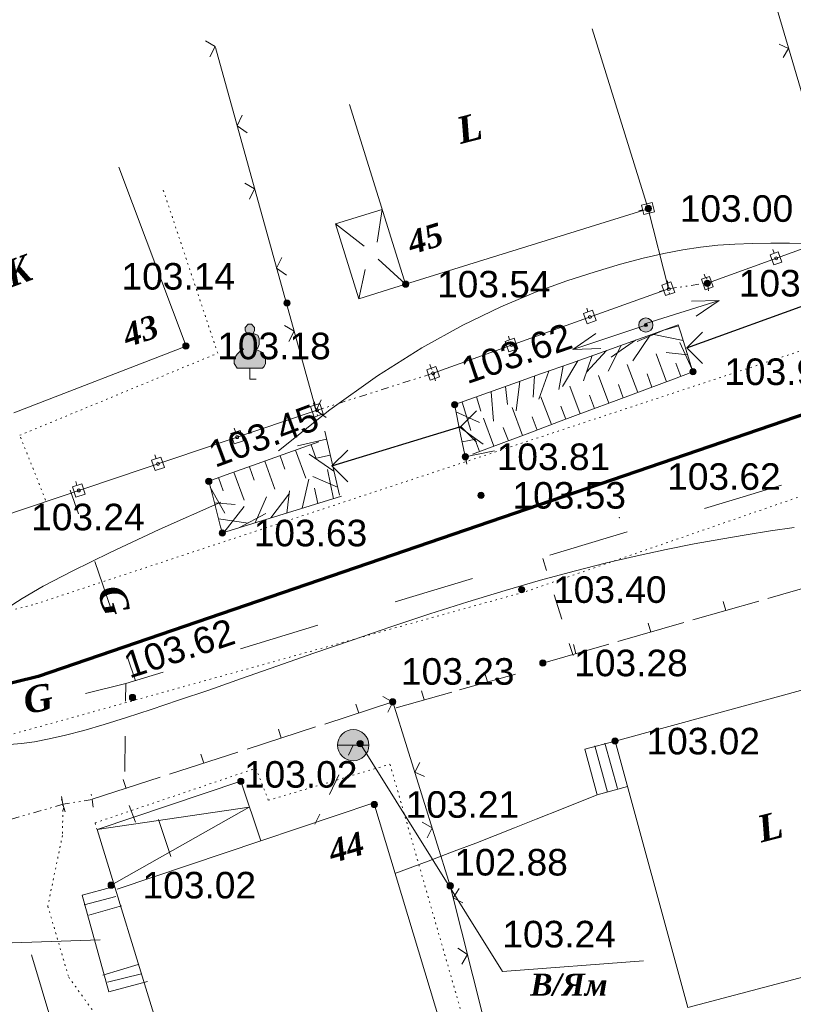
# Model space of a CAD drawing. Header units: millimetres. Extents: x 9396 to 25236, y 15106 to 31102.
# Tile 287 of 296: x 12119 to 12169, y 16886 to 16949. Entities that reach past the tile are written whole.
import ezdxf
from ezdxf.enums import TextEntityAlignment as Align

# ---------------------------------------------------------------- set-up
doc = ezdxf.new("R2010")
doc.units = ezdxf.units.MM
for name, pattern in [('DIVIDE', [1.25, 0.5, -0.25, 0, -0.25, 0, -0.25]), ('DOT', [0.25, 0, -0.25]), ('HIDDEN', [0.375, 0.25, -0.125])]:
    doc.linetypes.add(name, pattern=pattern)
for name, color, linetype, lineweight, true_color in [('1001010', 7, 'Continuous', 9, 0x000000), ('10010110', 7, 'Continuous', 20, 0xa25100), ('10010212', 7, 'Continuous', 9, 0x000000), ('1070000', 7, 'DOT', 9, 0x000000), ('2030012', 7, 'Continuous', 9, 0x000000), ('21100200', 7, 'HIDDEN', 0, 0x800080), ('3000105', 7, 'DIVIDE', 9, 0x000000), ('3000130', 7, 'Continuous', 9, 0x000000), ('3000220', 7, 'Continuous', 9, 0x000000), ('3000260', 7, 'Continuous', 9, 0x000000), ('4000210', 7, 'Continuous', 9, 0x000000), ('5010210', 7, 'Continuous', 20, 0x008000), ('5010220', 7, 'Continuous', 30, 0x000000), ('5010420', 7, 'Continuous', 9, 0x000000), ('6011210', 1, 'Continuous', 9, 0xff0000), ('8010120', 7, 'Continuous', 20, 0x0080ff)]:
    doc.layers.add(name, color=color, linetype=linetype, lineweight=lineweight, true_color=true_color)
doc.layers.add('Канализация', color=1, linetype='Continuous', lineweight=70)
doc.styles.add('1', font='timesbi.ttf', dxfattribs={"height": 0.0012697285})
doc.styles.add('10', font='timesbi.ttf', dxfattribs={"height": 0.001481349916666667})
doc.styles.add('2', font='timesbi.ttf', dxfattribs={"height": 0.001692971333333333})
doc.styles.add('3', font='timesbi.ttf', dxfattribs={"height": 0.001692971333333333})
doc.styles.add('9', font='timesbi.ttf', dxfattribs={"height": 0.001692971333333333})
doc.styles.add('F2', font='arial.ttf', dxfattribs={"height": 0.001692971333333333})

# ---------------------------------------------------------------- blocks, each defined once
blk = doc.blocks.new('SYMBOL21100200')
at = {"true_color": 0x800080}
h = blk.add_hatch(color=216, dxfattribs=at)
edge = h.paths.add_edge_path()
edge.add_arc((0, 0), 0.1, 0, 360)
at = {"color": 216, "linetype": 'Continuous', "lineweight": 0, "true_color": 0x800080}
blk.add_circle((0, 0), 0.1, dxfattribs=at)
blk = doc.blocks.new('SYMBOL4000210')
at = {"true_color": 0xffffff}
blk.add_hatch(color=7, dxfattribs=at).paths.add_polyline_path([(0.05, 1.75), (-0.05, 1.75), (-0.15, 1.65), (-0.15, 1.55), (-0.1, 1.45), (-0.15, 1.45), (-0.25, 1.35), (-0.3, 1.25), (-0.3, 1.1), (-0.25, 1), (-0.2, 0.95), (-0.3, 0.9), (-0.35, 0.85), (-0.4, 0.8), (-0.5, 0.65), (-0.5, 0.5), (-0.4, 0.35), (-0.3, 0.35), (-0.1, 0.35), (0, 0.35), (0.15, 0.35), (0.4, 0.35), (0.45, 0.4), (0.5, 0.5), (0.5, 0.7), (0.4, 0.85), (0.2, 0.95), (0.25, 1), (0.3, 1.1), (0.3, 1.3), (0.25, 1.4), (0.1, 1.45), (0.15, 1.55), (0.15, 1.65)])
at = {"color": 18, "linetype": 'Continuous', "lineweight": 0, "true_color": 0x000000, "flags": 128}
blk.add_lwpolyline([(0.05, 1.75), (-0.05, 1.75), (-0.15, 1.65), (-0.15, 1.55), (-0.1, 1.45), (-0.15, 1.45), (-0.25, 1.35), (-0.3, 1.25), (-0.3, 1.1), (-0.25, 1), (-0.2, 0.95), (-0.3, 0.9), (-0.35, 0.85), (-0.4, 0.8), (-0.5, 0.65), (-0.5, 0.5), (-0.4, 0.35), (-0.3, 0.35), (-0.1, 0.35), (0, 0.35), (0.15, 0.35), (0.4, 0.35), (0.45, 0.4), (0.5, 0.5), (0.5, 0.7), (0.4, 0.85), (0.2, 0.95), (0.25, 1), (0.3, 1.1), (0.3, 1.3), (0.25, 1.4), (0.1, 1.45), (0.15, 1.55), (0.15, 1.65), (0.05, 1.75)], close=True, dxfattribs=at)
blk.add_lwpolyline([(0, 0.35), (0, 0), (0.2, 0)], dxfattribs=at)
blk = doc.blocks.new('SYMBOL5010420')
at = {"true_color": 0xffffff}
h = blk.add_hatch(color=7, dxfattribs=at)
edge = h.paths.add_edge_path()
edge.add_arc((0, 0), 0.5, 0, 360)
at = {"color": 18, "linetype": 'Continuous', "lineweight": 9, "true_color": 0x000000, "flags": 128}
blk.add_lwpolyline([(-0.5, 0), (0.5, 0)], dxfattribs=at)
at = {"color": 18, "linetype": 'Continuous', "lineweight": 9, "true_color": 0x000000}
blk.add_circle((0, 0), 0.5, dxfattribs=at)
blk = doc.blocks.new('SYMBOL2030012')
at = {"true_color": 0xffffff}
h = blk.add_hatch(color=7, dxfattribs=at)
edge = h.paths.add_edge_path()
edge.add_arc((0, 0), 0.225, 0, 360)
at = {"true_color": 0x000000}
h = blk.add_hatch(color=18, dxfattribs=at)
edge = h.paths.add_edge_path()
edge.add_arc((0, 0), 0.05, 0, 360)
at = {"color": 18, "linetype": 'Continuous', "lineweight": 0, "true_color": 0x000000}
for radius in [0.225, 0.05]:
    blk.add_circle((0, 0), radius, dxfattribs=at)
blk = doc.blocks.new('SYMBOL5010220')
at = {"color": 18, "linetype": 'Continuous', "lineweight": 9, "true_color": 0x000000, "flags": 128}
blk.add_lwpolyline([(0.5, 0.5), (0, 0), (0.5, -0.5)], dxfattribs=at)

msp = doc.modelspace()

# ---------------------------------------------------------------- linework, layer by layer
at = {"layer": '1001010', "color": 253}
for p, q in [((12129.94655298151, 16927.81065991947), (12125.66183698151, 16939.20685991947)), ((12142.44472898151, 16936.52225991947), (12142.11743898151, 16934.42877991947)), ((12139.46632098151, 16935.59345991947), (12141.28575898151, 16934.17289991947)), ((12143.93278298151, 16931.74905991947), (12142.18137898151, 16933.34121991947)), ((12140.95451298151, 16930.82025991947), (12141.34974498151, 16932.70149991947)), ((12118.96998698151, 16923.56745991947), (12129.94639098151, 16927.81065991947)), ((12172.80638498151, 16906.87065991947), (12157.27558898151, 16902.64225991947)), ((12156.80137498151, 16899.39191991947), (12155.98275898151, 16902.33871991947)), ((12157.43484098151, 16899.62629991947), (12156.62560898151, 16902.51323991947)), ((12124.28119298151, 16897.00185991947), (12133.43038498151, 16900.07465991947)), ((12128.19363098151, 16897.63605991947), (12128.98096698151, 16895.27401991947)), ((12124.28116898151, 16897.00185991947), (12132.93878298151, 16868.76465991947)), ((12125.55470298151, 16893.20985991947), (12134.70382698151, 16896.28265991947)), ((12123.34037698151, 16892.82345991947), (12125.22278898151, 16893.32625991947)), ((12123.45339898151, 16892.20955991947), (12125.46955698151, 16892.73227991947)), ((12123.75207698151, 16891.53751991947), (12125.84291498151, 16892.13489991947)), ((12124.64815698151, 16887.72921991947), (12126.88833498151, 16888.40127991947)), ((12124.94683498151, 16887.28117991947), (12127.11233098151, 16887.80389991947))]:
    msp.add_line(p, q, dxfattribs=at)
for points in [[(12155.81686098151, 16948.02385991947, 0), (12159.38878298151, 16936.56785991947, 0), (12143.93294498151, 16931.74905991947, 0), (12140.36115898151, 16943.20505991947, 0)], [(12143.93278298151, 16931.74905991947, 0), (12140.95451298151, 16930.82025991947, 0), (12139.46632098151, 16935.59345991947, 0), (12142.44472898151, 16936.52225991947, 0)], [(12158.06363898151, 16899.74745991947, 0), (12156.13403098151, 16899.22225991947, 0), (12155.34611898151, 16902.11705991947, 0), (12157.27572698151, 16902.64225991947, 0)], [(12157.27572698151, 16902.64225991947, 0), (12161.90716898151, 16885.65705991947, 0), (12174.21640098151, 16888.90767991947, 0)], [(12141.04278698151, 16902.47865991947, 0), (12150.09979963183, 16887.95874759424, 0), (12159.09035333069, 16888.63727994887, 0)], [(12132.93878298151, 16868.76465991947, 0), (12142.17700898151, 16871.56825991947, 0), (12140.75284898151, 16876.29799991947, 0), (12148.00599098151, 16878.50585991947, 0), (12141.90846098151, 16898.70225991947, 0), (12134.70382698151, 16896.28265991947, 0), (12133.43038498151, 16900.07465991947, 0)], [(12124.28119298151, 16897.00185991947, 0), (12133.96750498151, 16898.42341991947, 0), (12125.16837098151, 16893.46225991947, 0)], [(12123.34037698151, 16892.82345991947, 0), (12125.02397698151, 16886.65665991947, 0), (12127.49378698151, 16887.31305991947, 0)]]:
    msp.add_polyline3d(points, dxfattribs=at)
at = {"layer": '1001010'}
msp.add_point((12157.54765698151, 16916.88746391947), dxfattribs=at)
at = {"layer": '10010110'}
for points in [[(12135.83873898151, 16921.14007991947, 0), (12139.09908721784, 16923.74344932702, 0), (12142.14220912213, 16925.91546767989, 0), (12144.97110048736, 16927.70361767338, 0), (12147.5887571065, 16929.15538200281, 0), (12149.99817477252, 16930.31824336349, 0), (12152.20234927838, 16931.23968445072, 0), (12154.20427641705, 16931.96718795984, 0), (12156.00695198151, 16932.54823658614, 0), (12157.61809123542, 16933.0239292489, 0), (12159.06428732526, 16933.40982976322, 0), (12160.37685286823, 16933.71511816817, 0), (12161.58710048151, 16933.9489745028, 0), (12162.72634278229, 16934.12057880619, 0), (12163.82589238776, 16934.23911111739, 0), (12164.91706191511, 16934.31375147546, 0), (12166.03116398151, 16934.35367991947, 0), (12167.19223165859, 16934.36767683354, 0), (12168.39517983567, 16934.36292398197, 0), (12169.62764385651, 16934.34620347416, 0)], [(12132.16241898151, 16917.87105991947, 0), (12128.23415272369, 16916.11703566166, 0), (12125.11024979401, 16914.66213835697, 0), (12122.68560270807, 16913.47024870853, 0), (12120.85510398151, 16912.50524741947, 0), (12119.51364612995, 16911.73101519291, 0), (12118.55612166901, 16911.11143273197, 0)], [(12118.70572226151, 16902.42560413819, 0), (12119.45809001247, 16902.48163966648, 0), (12120.29907262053, 16902.59725485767, 0), (12121.23520461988, 16902.77481292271, 0), (12122.27703874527, 16903.01610296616, 0), (12123.43613228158, 16903.32277056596, 0), (12124.72404251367, 16903.69646130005, 0), (12126.15232672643, 16904.13882074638, 0), (12127.73254220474, 16904.6514944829, 0), (12129.47624623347, 16905.23612808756, 0), (12131.3949960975, 16905.89436713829, 0), (12133.49221610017, 16906.62441386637, 0), (12135.7387986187, 16907.41069711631, 0), (12138.09750304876, 16908.23420238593, 0), (12140.53108878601, 16909.0759151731, 0), (12143.00231522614, 16909.91682097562, 0), (12145.47394176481, 16910.73790529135, 0), (12147.9087277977, 16911.52015361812, 0), (12150.26943272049, 16912.24455145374, 0), (12152.52588319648, 16912.89620619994, 0), (12154.67617495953, 16913.4767128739, 0), (12156.72547101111, 16913.99178839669, 0), (12158.67893435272, 16914.44714968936, 0), (12160.54172798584, 16914.84851367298, 0), (12162.31901491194, 16915.2015972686, 0), (12164.01595813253, 16915.5121173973, 0), (12165.63772064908, 16915.78579098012, 0), (12167.19086540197, 16916.02882334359, 0), (12168.68755508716, 16916.24937343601, 0)], [(12143.26005698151, 16894.19935991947, 0), (12145.36880308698, 16894.99050152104, 0), (12147.03310132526, 16895.61726773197, 0), (12148.40381857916, 16896.13852066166, 0), (12149.6318217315, 16896.61312241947, 0), (12150.8679776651, 16897.09993511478, 0), (12152.26315326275, 16897.65782085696, 0), (12153.96821540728, 16898.3456417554, 0), (12156.1340309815, 16899.22225991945, 0)], [(12124.47476098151, 16889.96599991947, 0), (12118.86354979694, 16889.7740674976, 0)]]:
    msp.add_polyline3d(points, dxfattribs=at)
at = {"layer": '10010212', "color": 253}
for p, q in [((12161.32088953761, 16929.10672905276), (12160.46088953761, 16928.84672905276)), ((12158.12088953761, 16928.02672905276), (12159.97088953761, 16928.67672905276)), ((12159.51088953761, 16928.51672905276), (12158.41088953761, 16926.87672905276)), ((12160.43088953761, 16928.84672905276), (12158.68088953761, 16928.09672905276)), ((12160.43088953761, 16928.84672905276), (12158.68088953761, 16928.09672905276)), ((12161.61088953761, 16928.17672905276), (12159.74088953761, 16928.54672905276)), ((12161.61088953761, 16928.17672905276), (12159.74088953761, 16928.54672905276)), ((12161.46088953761, 16928.64672905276), (12162.05088953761, 16926.77672905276)), ((12156.28088953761, 16927.36672905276), (12158.12088953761, 16928.02672905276)), ((12157.66088953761, 16927.85672905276), (12156.84088953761, 16926.20672905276)), ((12158.58088953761, 16928.18672905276), (12157.03088953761, 16927.09672905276)), ((12158.58088953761, 16928.18672905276), (12157.03088953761, 16927.09672905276)), ((12162.19088953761, 16926.31672905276), (12161.40088953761, 16928.03672905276)), ((12162.19088953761, 16926.31672905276), (12161.40088953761, 16928.03672905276)), ((12154.44088953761, 16926.70672905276), (12156.28088953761, 16927.36672905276)), ((12155.82088953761, 16927.20672905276), (12155.27088953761, 16925.59672905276)), ((12156.74088953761, 16927.53672905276), (12155.45088953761, 16926.14672905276)), ((12156.74088953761, 16927.53672905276), (12155.45088953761, 16926.14672905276)), ((12160.55088953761, 16925.53672905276), (12159.89088953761, 16927.31672905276)), ((12160.55088953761, 16925.53672905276), (12159.89088953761, 16927.31672905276)), ((12161.90088953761, 16927.24672905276), (12160.54088953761, 16927.39672905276)), ((12152.60088953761, 16926.05672905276), (12154.44088953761, 16926.70672905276)), ((12153.98088953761, 16926.54672905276), (12153.69088953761, 16925.04672905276)), ((12154.90088953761, 16926.87672905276), (12153.92088953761, 16925.24672905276)), ((12154.90088953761, 16926.87672905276), (12153.92088953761, 16925.24672905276)), ((12158.72088953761, 16924.85672905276), (12158.05088953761, 16926.63672905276)), ((12158.72088953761, 16924.85672905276), (12158.05088953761, 16926.63672905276)), ((12161.47088953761, 16925.87672905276), (12161.15088953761, 16926.72672905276)), ((12150.76088953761, 16925.39672905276), (12152.60088953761, 16926.05672905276)), ((12152.14088953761, 16925.88672905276), (12152.07088953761, 16924.54672905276)), ((12153.06088953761, 16926.21672905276), (12152.43088953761, 16924.42672905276)), ((12153.06088953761, 16926.21672905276), (12152.43088953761, 16924.42672905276)), ((12156.89088953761, 16924.16672905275), (12156.22088953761, 16925.94672905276)), ((12156.89088953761, 16924.16672905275), (12156.22088953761, 16925.94672905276)), ((12159.63088953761, 16925.19672905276), (12159.32088953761, 16926.03672905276)), ((12148.92088953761, 16924.74672905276), (12150.76088953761, 16925.39672905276)), ((12150.30088953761, 16925.23672905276), (12150.42088953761, 16924.08672905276)), ((12151.22088953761, 16925.56672905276), (12150.98088953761, 16923.67672905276)), ((12151.22088953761, 16925.56672905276), (12150.98088953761, 16923.67672905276)), ((12155.06088953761, 16923.48672905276), (12154.39088953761, 16925.26672905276)), ((12155.06088953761, 16923.48672905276), (12154.39088953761, 16925.26672905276)), ((12157.80088953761, 16924.51672905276), (12157.49088953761, 16925.35672905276)), ((12161.01088953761, 16925.70672905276), (12159.18088953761, 16925.02672905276)), ((12147.08088953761, 16924.08672905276), (12148.92088953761, 16924.74672905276)), ((12148.46088953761, 16924.57672905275), (12148.73088953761, 16923.66672905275)), ((12149.38088953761, 16924.90672905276), (12149.53088953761, 16923.01672905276)), ((12149.38088953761, 16924.90672905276), (12149.53088953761, 16923.01672905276)), ((12153.22088953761, 16922.80672905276), (12152.56088953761, 16924.58672905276)), ((12153.22088953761, 16922.80672905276), (12152.56088953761, 16924.58672905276)), ((12155.97088953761, 16923.82672905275), (12155.66088953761, 16924.67672905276)), ((12159.18088953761, 16925.02672905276), (12157.35088953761, 16924.33672905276)), ((12147.44088953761, 16922.18672905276), (12147.04088953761, 16924.10672905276)), ((12147.54088953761, 16924.24672905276), (12148.08088953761, 16922.42672905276)), ((12147.54088953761, 16924.24672905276), (12148.08088953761, 16922.42672905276)), ((12151.39088953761, 16922.11672905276), (12150.73088953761, 16923.89672905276)), ((12151.39088953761, 16922.11672905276), (12150.73088953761, 16923.89672905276)), ((12154.14088953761, 16923.14672905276), (12153.83088953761, 16923.98672905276)), ((12157.35088953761, 16924.33672905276), (12155.51088953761, 16923.65672905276)), ((12147.14088953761, 16923.62672905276), (12148.64088953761, 16922.93672905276)), ((12152.31088953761, 16922.45672905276), (12151.99088953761, 16923.30672905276)), ((12155.51088953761, 16923.65672905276), (12153.68088953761, 16922.97672905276)), ((12147.34088953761, 16922.66672905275), (12148.88088953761, 16921.55672905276)), ((12147.34088953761, 16922.66672905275), (12148.88088953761, 16921.55672905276)), ((12149.56088953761, 16921.43672905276), (12148.90088953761, 16923.21672905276)), ((12149.56088953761, 16921.43672905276), (12148.90088953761, 16923.21672905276)), ((12153.68088953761, 16922.97672905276), (12151.85088953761, 16922.28672905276)), ((12138.78088953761, 16922.38672905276), (12139.25088953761, 16920.35672905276)), ((12147.83088953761, 16920.27672905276), (12147.44088953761, 16922.18672905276)), ((12151.85088953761, 16922.28672905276), (12150.02088953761, 16921.60672905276)), ((12150.48088953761, 16921.77672905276), (12150.16088953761, 16922.61672905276)), ((12136.44088953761, 16921.00672905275), (12138.41088953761, 16921.70672905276)), ((12138.90088953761, 16921.88672905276), (12137.05088953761, 16921.45672905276)), ((12138.90088953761, 16921.88672905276), (12137.05088953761, 16921.45672905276)), ((12137.91088953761, 16921.52672905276), (12138.22088953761, 16920.68672905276)), ((12147.54088953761, 16921.70672905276), (12148.42088953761, 16921.88672905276)), ((12150.02088953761, 16921.60672905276), (12148.19088953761, 16920.92672905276)), ((12148.65088953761, 16921.09672905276), (12148.33088953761, 16921.93672905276)), ((12134.47088953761, 16920.30672905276), (12136.44088953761, 16921.00672905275)), ((12135.95088953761, 16920.82672905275), (12136.25088953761, 16919.97672905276)), ((12136.93088953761, 16921.17672905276), (12137.57088953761, 16919.38672905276)), ((12136.93088953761, 16921.17672905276), (12137.57088953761, 16919.38672905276)), ((12139.37088953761, 16919.84672905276), (12137.80088953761, 16920.92672905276)), ((12139.37088953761, 16919.84672905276), (12137.80088953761, 16920.92672905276)), ((12139.13088953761, 16920.86672905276), (12138.25088953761, 16920.66672905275)), ((12147.73088953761, 16920.75672905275), (12149.59088953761, 16921.13672905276)), ((12147.73088953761, 16920.75672905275), (12149.59088953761, 16921.13672905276)), ((12132.51088953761, 16919.59672905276), (12134.47088953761, 16920.30672905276)), ((12134.96088953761, 16920.47672905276), (12135.60088953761, 16918.68672905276)), ((12134.96088953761, 16920.47672905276), (12135.60088953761, 16918.68672905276)), ((12139.25088953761, 16920.35672905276), (12139.72088953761, 16918.31672905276)), ((12133.00088953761, 16919.77672905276), (12133.64088953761, 16917.98672905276)), ((12133.00088953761, 16919.77672905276), (12133.64088953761, 16917.98672905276)), ((12133.98088953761, 16920.12672905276), (12134.28088953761, 16919.27672905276)), ((12139.35088953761, 16918.08672905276), (12138.95088953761, 16919.94672905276)), ((12139.35088953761, 16918.08672905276), (12138.95088953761, 16919.94672905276)), ((12132.01088953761, 16919.42672905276), (12132.32088953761, 16918.57672905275)), ((12137.35088953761, 16917.47672905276), (12137.76088953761, 16919.32672905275)), ((12137.35088953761, 16917.47672905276), (12137.76088953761, 16919.32672905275)), ((12139.60088953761, 16918.82672905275), (12138.03088953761, 16919.49672905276)), ((12131.49088953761, 16918.82672905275), (12132.42088953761, 16917.16672905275)), ((12131.49088953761, 16918.82672905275), (12132.42088953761, 16917.16672905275)), ((12132.15088953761, 16916.29672905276), (12131.63088953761, 16918.32672905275)), ((12135.36088953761, 16916.85672905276), (12136.50088953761, 16918.37672905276)), ((12135.36088953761, 16916.85672905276), (12136.50088953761, 16918.37672905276)), ((12136.36088953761, 16917.16672905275), (12136.53088953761, 16918.57672905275)), ((12139.85088953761, 16918.24672905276), (12137.85088953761, 16917.62672905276)), ((12138.35088953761, 16917.78672905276), (12138.14088953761, 16918.74672905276)), ((12131.76088953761, 16917.81672905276), (12133.07088953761, 16917.70672905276)), ((12134.36088953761, 16916.55672905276), (12135.07088953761, 16918.20672905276)), ((12137.85088953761, 16917.62672905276), (12135.86088953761, 16917.01672905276)), ((12132.36088953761, 16915.93672905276), (12133.66088953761, 16917.59672905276)), ((12133.36088953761, 16916.24672905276), (12135.04088953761, 16917.14672905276)), ((12133.36088953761, 16916.24672905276), (12135.04088953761, 16917.14672905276)), ((12135.86088953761, 16917.01672905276), (12133.86088953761, 16916.39672905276)), ((12132.02088953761, 16916.80672905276), (12133.90088953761, 16916.52672905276)), ((12132.02088953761, 16916.80672905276), (12133.90088953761, 16916.52672905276))]:
    msp.add_line(p, q, dxfattribs=at)
for points in [[(12159.97088953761, 16928.67672905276, 0), (12161.30088953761, 16929.15672905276, 0), (12161.46088953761, 16928.64672905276, 0)], [(12162.05088953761, 16926.77672905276, 0), (12162.24088953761, 16926.16672905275, 0), (12161.01088953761, 16925.70672905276, 0)], [(12131.63088953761, 16918.32672905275, 0), (12131.40088953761, 16919.20672905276, 0), (12132.51088953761, 16919.59672905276, 0)], [(12133.86088953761, 16916.39672905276, 0), (12132.26088953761, 16915.90672905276, 0), (12132.15088953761, 16916.29672905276, 0)]]:
    msp.add_polyline3d(points, dxfattribs=at)
at = {"layer": '1070000', "color": 253}
for p, q in [((12120.38517698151, 16911.38025991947), (12184.30086916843, 16932.53500137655)), ((12081.13358298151, 16901.18945991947), (12120.38517698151, 16911.38025991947)), ((12124.15917698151, 16897.42825991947), (12124.27797298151, 16896.99745991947))]:
    msp.add_line(p, q, dxfattribs=at)
for points in [[(12120.99518298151, 16918.00265991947, 0), (12119.35937698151, 16922.12713991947, 0), (12131.96429698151, 16927.35817991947, 0), (12128.43490098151, 16937.94637991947, 0)], [(12063.14940098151, 16888.26787991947, 0), (12105.82046098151, 16899.44839991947, 0), (12151.6100235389, 16912.17201672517, 0), (12170.13438298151, 16918.59545991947, 0)], [(12124.15917698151, 16897.42825991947, 0), (12134.39958298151, 16900.90785991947, 0), (12135.18997698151, 16898.86425991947, 0), (12142.94037898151, 16901.16385991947, 0), (12149.78478898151, 16877.35945991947, 0), (12142.67403898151, 16875.05955991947, 0), (12143.90118098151, 16870.05585991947, 0), (12139.64438698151, 16869.06105991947, 0), (12140.15317098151, 16866.63505991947, 0), (12146.90997298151, 16862.31345991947, 0), (12150.23165498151, 16855.81615991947, 0), (12153.66318698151, 16850.20585991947, 0)], [(12122.10757698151, 16898.60825991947, 0), (12122.07438898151, 16896.62305991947, 0), (12121.14238298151, 16892.11465991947, 0), (12122.47318498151, 16887.59585991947, 0), (12126.71157898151, 16881.70465991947, 0), (12132.41877698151, 16863.15185991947, 0), (12137.99717298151, 16845.54345991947, 0), (12134.25900698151, 16843.81283991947, 0)]]:
    msp.add_polyline3d(points, dxfattribs=at)
at = {"layer": '3000105', "color": 253}
for p, q in [((12163.22988700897, 16931.3309980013), (12163.07259574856, 16932.41969422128)), ((12160.61729295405, 16931.96392183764), (12160.77458421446, 16930.87522561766)), ((12160.68878898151, 16931.46905991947), (12163.15839098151, 16931.82585991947)), ((12145.83761251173, 16925.6031307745), (12145.50316514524, 16926.65105489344)), ((12138.22958898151, 16923.69985991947), (12145.68559098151, 16926.07945991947)), ((12138.07756745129, 16924.17618906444), (12138.41201481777, 16923.12826494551)), ((12124.04038009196, 16898.42429760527), (12123.85908444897, 16899.50925469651)), ((12122.24525666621, 16898.12758923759), (12121.94236135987, 16899.18506473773)), ((12122.02516987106, 16899.10142223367), (12122.20646551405, 16898.01646514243)), ((12123.95797298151, 16898.91745991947), (12122.10757698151, 16898.60825991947)), ((12122.10757698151, 16898.60825991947), (12114.38638498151, 16896.39665991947))]:
    msp.add_line(p, q, dxfattribs=at)
at = {"layer": '3000130', "color": 253}
for p, q in [((12158.80088953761, 16936.43672905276), (12159.04088953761, 16936.49672905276)), ((12163.15839098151, 16931.82585991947), (12171.82118098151, 16934.94665991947)), ((12167.33088953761, 16933.96672905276), (12167.42088953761, 16933.73672905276)), ((12162.95088953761, 16932.38672905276), (12163.04088953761, 16932.15672905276)), ((12160.11088953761, 16931.29672905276), (12160.35088953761, 16931.35672905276)), ((12155.47088953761, 16930.23672905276), (12155.55088953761, 16929.99672905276)), ((12150.48088953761, 16928.43672905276), (12150.56088953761, 16928.20672905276)), ((12145.48088953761, 16926.64672905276), (12145.57088953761, 16926.40672905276)), ((12138.10088953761, 16924.28672905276), (12138.18088953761, 16924.04672905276)), ((12118.07277898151, 16916.90825991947), (12138.22958898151, 16923.69985991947)), ((12133.01088953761, 16922.57672905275), (12133.09088953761, 16922.33672905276)), ((12127.97088953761, 16920.87672905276), (12128.05088953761, 16920.63672905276)), ((12122.92088953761, 16919.17672905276), (12123.00088953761, 16918.93672905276))]:
    msp.add_line(p, q, dxfattribs=at)
msp.add_polyline3d([(12145.68559098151, 16926.07945991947, 0), (12160.68878898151, 16931.46905991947, 0), (12159.38878298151, 16936.56785991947, 0)], dxfattribs=at)
for points in [[(12159.80088953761, 16936.36672905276, 0), (12159.65088953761, 16936.96672905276, 0), (12158.97088953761, 16936.79672905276, 0), (12159.12088953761, 16936.19672905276, 0), (12159.80088953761, 16936.36672905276, 0)], [(12159.38088953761, 16936.48672905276, 0), (12159.43088953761, 16936.49672905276, 0), (12159.47088953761, 16936.53672905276, 0), (12159.48088953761, 16936.58672905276, 0), (12159.47088953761, 16936.62672905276, 0), (12159.43088953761, 16936.66672905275, 0), (12159.38088953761, 16936.67672905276, 0), (12159.34088953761, 16936.66672905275, 0), (12159.30088953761, 16936.62672905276, 0), (12159.29088953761, 16936.58672905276, 0), (12159.30088953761, 16936.53672905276, 0), (12159.34088953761, 16936.49672905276, 0), (12159.38088953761, 16936.48672905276, 0)], [(12167.40088953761, 16932.98672905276, 0), (12167.91088953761, 16933.16672905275, 0), (12167.67088953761, 16933.82672905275, 0), (12167.16088953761, 16933.63672905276, 0), (12167.40088953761, 16932.98672905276, 0)], [(12167.54088953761, 16933.31672905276, 0), (12167.58088953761, 16933.32672905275, 0), (12167.62088953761, 16933.35672905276, 0), (12167.63088953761, 16933.40672905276, 0), (12167.62088953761, 16933.44672905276, 0), (12167.58088953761, 16933.47672905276, 0), (12167.54088953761, 16933.49672905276, 0), (12167.49088953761, 16933.47672905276, 0), (12167.46088953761, 16933.44672905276, 0), (12167.45088953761, 16933.40672905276, 0), (12167.46088953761, 16933.35672905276, 0), (12167.49088953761, 16933.32672905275, 0), (12167.54088953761, 16933.31672905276, 0)], [(12163.02088953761, 16931.40672905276, 0), (12163.53088953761, 16931.58672905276, 0), (12163.29088953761, 16932.24672905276, 0), (12162.78088953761, 16932.06672905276, 0), (12163.02088953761, 16931.40672905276, 0)], [(12160.49088953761, 16931.02672905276, 0), (12161.08088953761, 16931.23672905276, 0), (12160.84088953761, 16931.89672905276, 0), (12160.26088953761, 16931.68672905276, 0), (12160.49088953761, 16931.02672905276, 0)], [(12160.69088953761, 16931.35672905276, 0), (12160.74088953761, 16931.36672905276, 0), (12160.78088953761, 16931.39672905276, 0), (12160.79088953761, 16931.44672905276, 0), (12160.78088953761, 16931.49672905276, 0), (12160.74088953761, 16931.52672905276, 0), (12160.69088953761, 16931.54672905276, 0), (12160.65088953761, 16931.52672905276, 0), (12160.61088953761, 16931.49672905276, 0), (12160.60088953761, 16931.44672905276, 0), (12160.61088953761, 16931.39672905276, 0), (12160.65088953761, 16931.36672905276, 0), (12160.69088953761, 16931.35672905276, 0)], [(12163.16088953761, 16931.73672905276, 0), (12163.20088953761, 16931.74672905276, 0), (12163.24088953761, 16931.77672905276, 0), (12163.25088953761, 16931.82672905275, 0), (12163.24088953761, 16931.86672905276, 0), (12163.20088953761, 16931.90672905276, 0), (12163.16088953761, 16931.91672905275, 0), (12163.11088953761, 16931.90672905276, 0), (12163.08088953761, 16931.86672905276, 0), (12163.07088953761, 16931.82672905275, 0), (12163.08088953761, 16931.77672905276, 0), (12163.11088953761, 16931.74672905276, 0), (12163.16088953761, 16931.73672905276, 0)], [(12155.50088953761, 16929.23672905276, 0), (12156.08088953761, 16929.44672905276, 0), (12155.85088953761, 16930.09672905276, 0), (12155.26088953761, 16929.89672905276, 0), (12155.50088953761, 16929.23672905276, 0)], [(12155.67088953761, 16929.57672905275, 0), (12155.72088953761, 16929.58672905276, 0), (12155.75088953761, 16929.61672905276, 0), (12155.77088953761, 16929.66672905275, 0), (12155.75088953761, 16929.71672905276, 0), (12155.72088953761, 16929.74672905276, 0), (12155.67088953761, 16929.76672905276, 0), (12155.63088953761, 16929.74672905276, 0), (12155.59088953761, 16929.71672905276, 0), (12155.58088953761, 16929.66672905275, 0), (12155.59088953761, 16929.61672905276, 0), (12155.63088953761, 16929.58672905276, 0), (12155.67088953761, 16929.57672905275, 0)], [(12150.51088953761, 16927.43672905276, 0), (12151.09088953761, 16927.64672905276, 0), (12150.85088953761, 16928.30672905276, 0), (12150.27088953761, 16928.09672905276, 0), (12150.51088953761, 16927.43672905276, 0)], [(12150.68088953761, 16927.77672905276, 0), (12150.73088953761, 16927.79672905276, 0), (12150.76088953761, 16927.82672905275, 0), (12150.77088953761, 16927.87672905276, 0), (12150.76088953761, 16927.91672905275, 0), (12150.73088953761, 16927.95672905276, 0), (12150.68088953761, 16927.96672905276, 0), (12150.63088953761, 16927.95672905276, 0), (12150.60088953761, 16927.91672905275, 0), (12150.58088953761, 16927.87672905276, 0), (12150.60088953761, 16927.82672905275, 0), (12150.63088953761, 16927.79672905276, 0), (12150.68088953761, 16927.77672905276, 0)], [(12145.51088953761, 16925.64672905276, 0), (12146.09088953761, 16925.85672905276, 0), (12145.86088953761, 16926.51672905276, 0), (12145.28088953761, 16926.30672905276, 0), (12145.51088953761, 16925.64672905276, 0)], [(12145.68088953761, 16925.98672905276, 0), (12145.73088953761, 16925.99672905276, 0), (12145.77088953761, 16926.03672905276, 0), (12145.78088953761, 16926.07672905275, 0), (12145.77088953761, 16926.12672905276, 0), (12145.73088953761, 16926.15672905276, 0), (12145.68088953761, 16926.17672905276, 0), (12145.64088953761, 16926.15672905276, 0), (12145.60088953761, 16926.12672905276, 0), (12145.59088953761, 16926.07672905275, 0), (12145.60088953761, 16926.03672905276, 0), (12145.64088953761, 16925.99672905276, 0), (12145.68088953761, 16925.98672905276, 0)], [(12138.11088953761, 16923.28672905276, 0), (12138.69088953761, 16923.48672905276, 0), (12138.47088953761, 16924.14672905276, 0), (12137.88088953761, 16923.95672905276, 0), (12138.11088953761, 16923.28672905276, 0)], [(12138.29088953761, 16923.62672905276, 0), (12138.34088953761, 16923.63672905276, 0), (12138.37088953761, 16923.67672905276, 0), (12138.38088953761, 16923.71672905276, 0), (12138.37088953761, 16923.76672905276, 0), (12138.34088953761, 16923.80672905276, 0), (12138.29088953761, 16923.81672905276, 0), (12138.24088953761, 16923.80672905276, 0), (12138.21088953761, 16923.76672905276, 0), (12138.19088953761, 16923.71672905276, 0), (12138.21088953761, 16923.67672905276, 0), (12138.24088953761, 16923.63672905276, 0), (12138.29088953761, 16923.62672905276, 0)], [(12133.02088953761, 16921.57672905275, 0), (12133.61088953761, 16921.77672905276, 0), (12133.39088953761, 16922.43672905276, 0), (12132.80088953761, 16922.23672905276, 0), (12133.02088953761, 16921.57672905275, 0)], [(12133.21088953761, 16921.91672905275, 0), (12133.25088953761, 16921.92672905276, 0), (12133.29088953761, 16921.95672905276, 0), (12133.30088953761, 16922.00672905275, 0), (12133.29088953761, 16922.05672905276, 0), (12133.25088953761, 16922.08672905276, 0), (12133.21088953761, 16922.09672905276, 0), (12133.16088953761, 16922.08672905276, 0), (12133.12088953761, 16922.05672905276, 0), (12133.11088953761, 16922.00672905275, 0), (12133.12088953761, 16921.95672905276, 0), (12133.16088953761, 16921.92672905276, 0), (12133.21088953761, 16921.91672905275, 0)], [(12127.98088953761, 16919.87672905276, 0), (12128.57088953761, 16920.07672905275, 0), (12128.34088953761, 16920.73672905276, 0), (12127.75088953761, 16920.53672905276, 0), (12127.98088953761, 16919.87672905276, 0)], [(12128.16088953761, 16920.21672905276, 0), (12128.21088953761, 16920.22672905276, 0), (12128.24088953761, 16920.25672905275, 0), (12128.26088953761, 16920.30672905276, 0), (12128.24088953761, 16920.35672905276, 0), (12128.21088953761, 16920.38672905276, 0), (12128.16088953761, 16920.40672905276, 0), (12128.11088953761, 16920.38672905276, 0), (12128.08088953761, 16920.35672905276, 0), (12128.07088953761, 16920.30672905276, 0), (12128.08088953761, 16920.25672905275, 0), (12128.11088953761, 16920.22672905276, 0), (12128.16088953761, 16920.21672905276, 0)], [(12122.93088953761, 16918.17672905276, 0), (12123.52088953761, 16918.37672905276, 0), (12123.30088953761, 16919.03672905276, 0), (12122.71088953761, 16918.83672905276, 0), (12122.93088953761, 16918.17672905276, 0)], [(12123.12088953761, 16918.51672905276, 0), (12123.16088953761, 16918.52672905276, 0), (12123.20088953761, 16918.55672905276, 0), (12123.21088953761, 16918.60672905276, 0), (12123.20088953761, 16918.65672905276, 0), (12123.16088953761, 16918.68672905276, 0), (12123.12088953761, 16918.70672905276, 0), (12123.07088953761, 16918.68672905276, 0), (12123.03088953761, 16918.65672905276, 0), (12123.02088953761, 16918.60672905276, 0), (12123.03088953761, 16918.55672905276, 0), (12123.07088953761, 16918.52672905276, 0), (12123.12088953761, 16918.51672905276, 0)]]:
    msp.add_polyline3d(points, close=True, dxfattribs=at)
at = {"layer": '3000220', "color": 253}
for p, q in [((12167.00088953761, 16911.72672905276), (12171.20088953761, 16912.92672905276)), ((12162.23088953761, 16910.35672905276), (12166.43088953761, 16911.55672905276)), ((12164.33088953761, 16910.95672905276), (12164.16088953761, 16911.52672905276)), ((12157.45088953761, 16908.97672905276), (12161.65088953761, 16910.18672905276)), ((12159.55088953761, 16909.58672905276), (12159.39088953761, 16910.15672905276)), ((12152.68088953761, 16907.60672905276), (12156.88088953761, 16908.81672905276)), ((12154.78088953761, 16908.21672905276), (12154.62088953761, 16908.78672905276)), ((12149.15088953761, 16906.40672905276), (12148.99088953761, 16906.97672905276)), ((12147.37088953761, 16905.89672905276), (12150.93088953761, 16906.90672905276)), ((12143.33088953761, 16904.75672905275), (12146.89088953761, 16905.76672905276)), ((12145.11088953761, 16905.26672905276), (12144.94088953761, 16905.83672905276)), ((12138.78088953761, 16903.72672905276), (12143.13088953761, 16905.13672905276)), ((12140.95088953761, 16904.42672905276), (12140.77088953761, 16904.99672905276)), ((12133.84088953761, 16902.12672905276), (12138.19088953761, 16903.53672905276)), ((12136.01088953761, 16902.82672905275), (12135.83088953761, 16903.39672905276)), ((12128.90088953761, 16900.52672905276), (12133.25088953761, 16901.93672905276)), ((12131.08088953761, 16901.22672905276), (12130.89088953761, 16901.79672905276)), ((12123.97088953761, 16898.92672905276), (12128.31088953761, 16900.33672905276)), ((12126.14088953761, 16899.62672905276), (12125.95088953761, 16900.19672905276))]:
    msp.add_line(p, q, dxfattribs=at)
at = {"layer": '3000260', "color": 253}
for p, q in [((12171.82118098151, 16934.94665991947), (12159.39043898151, 16977.09949991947)), ((12138.22958898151, 16923.69985991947), (12131.81757898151, 16946.83977991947))]:
    msp.add_line(p, q, dxfattribs=at)
for points in [[(12131.46088953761, 16946.23672905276, 0), (12131.80088953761, 16946.89672905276, 0), (12131.18088953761, 16947.25672905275, 0)], [(12167.98088953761, 16946.19672905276, 0), (12168.33088953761, 16946.77672905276, 0), (12167.73088953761, 16947.05672905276, 0)], [(12133.84088953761, 16941.40672905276, 0), (12133.20088953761, 16941.84672905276, 0), (12133.53088953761, 16942.53672905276, 0)], [(12133.98088953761, 16937.16672905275, 0), (12134.31088953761, 16937.82672905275, 0), (12133.69088953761, 16938.18672905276, 0)], [(12136.35088953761, 16932.33672905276, 0), (12135.71088953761, 16932.77672905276, 0), (12136.04088953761, 16933.46672905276, 0)], [(12136.49088953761, 16928.09672905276, 0), (12136.83088953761, 16928.75672905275, 0), (12136.21088953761, 16929.11672905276, 0)], [(12138.87088953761, 16923.26672905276, 0), (12138.23088953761, 16923.70672905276, 0), (12138.55088953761, 16924.39672905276, 0)], [(12142.49088953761, 16905.48672905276, 0), (12143.13088953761, 16905.12672905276, 0), (12142.80088953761, 16904.48672905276, 0)], [(12143.12598898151, 16905.13345991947, 0), (12146.77797498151, 16893.41745991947, 0), (12152.55638098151, 16870.48105991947, 0), (12162.55250298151, 16836.12819991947, 0)], [(12144.85088953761, 16901.27672905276, 0), (12144.52088953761, 16900.66672905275, 0), (12145.13088953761, 16900.37672905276, 0)], [(12144.99088953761, 16897.47672905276, 0), (12145.62088953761, 16897.11672905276, 0), (12145.30088953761, 16896.47672905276, 0)], [(12147.34088953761, 16893.23672905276, 0), (12146.97088953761, 16892.65672905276, 0), (12147.57088953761, 16892.32672905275, 0)], [(12147.26088953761, 16889.43672905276, 0), (12147.88088953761, 16889.04672905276, 0), (12147.52088953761, 16888.42672905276, 0)]]:
    msp.add_polyline3d(points, dxfattribs=at)
at = {"layer": '5010210'}
for p, q in [((12140.29088953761, 16901.74672905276), (12140.60088953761, 16902.37672905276)), ((12139.68088953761, 16900.49672905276), (12139.08088953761, 16899.23672905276)), ((12138.16088953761, 16897.34672905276), (12138.47088953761, 16897.97672905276)), ((12120.11088953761, 16889.01672905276), (12121.52088953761, 16884.31672905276))]:
    msp.add_line(p, q, dxfattribs=at)
at = {"layer": '5010220', "color": 253}
for p, q in [((12161.85176348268, 16927.70664466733, 116.6087578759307), (12173.8312121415, 16932.05402522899)), ((12139.24538456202, 16920.17118502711), (12147.45710340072, 16922.68300490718, 205.4268321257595))]:
    msp.add_line(p, q, dxfattribs=at)
at = {"layer": '6011210'}
for p, q in [((12159.24333514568, 16929.25237997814), (12163.92102301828, 16930.71157022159)), ((12159.23903187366, 16929.15426537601), (12154.59590375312, 16927.58858301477))]:
    msp.add_line(p, q, dxfattribs=at)
for points in [[(12162.14925475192, 16930.68263563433, 0), (12163.92102301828, 16930.71157022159, 0), (12163.92102301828, 16930.71157022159, 0), (12162.44704867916, 16929.72800545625, 0)], [(12156.36654844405, 16927.65799035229, 0), (12154.59590375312, 16927.58858301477, 0), (12154.59590375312, 16927.58858301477, 0), (12156.04702143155, 16928.60556751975, 0)]]:
    msp.add_polyline3d(points, dxfattribs=at)
at = {"layer": '8010120'}
for p, q in [((12167.89088953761, 16918.95672905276), (12165.43088953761, 16918.20672905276)), ((12122.57088953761, 16918.62672905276, 44.76362522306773), (12123.09088953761, 16917.11672905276, 44.76362522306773)), ((12165.43088953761, 16918.20672905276), (12162.97088953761, 16917.46672905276)), ((12153.12088953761, 16914.48672905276), (12158.04088953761, 16915.97672905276)), ((12125.17088953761, 16911.03672905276, 44.76362522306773), (12124.13088953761, 16914.07672905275, 44.76362522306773)), ((12152.67088953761, 16914.27672905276, 27.81241862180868), (12152.91088953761, 16913.50672905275, 27.81241862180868)), ((12148.19088953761, 16912.99672905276), (12145.73088953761, 16912.24672905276)), ((12145.73088953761, 16912.24672905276), (12143.27088953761, 16911.50672905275)), ((12153.88088953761, 16910.41672905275, 27.81241862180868), (12153.40088953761, 16911.95672905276, 27.81241862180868)), ((12133.42088953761, 16908.51672905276), (12138.34088953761, 16910.01672905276)), ((12154.36088953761, 16908.86672905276, 27.81241862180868), (12154.61088953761, 16908.09672905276, 27.81241862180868)), ((12126.21088953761, 16907.99672905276, 44.76362522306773), (12126.73088953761, 16906.48672905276, 44.76362522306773)), ((12126.03088953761, 16906.28672905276), (12123.54088953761, 16905.66672905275)), ((12126.10088953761, 16905.18672905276), (12126.11088953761, 16906.30672905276)), ((12126.08088953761, 16902.94672905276), (12126.05088953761, 16900.70672905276)), ((12126.73088953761, 16897.47672905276), (12126.33088953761, 16898.52672905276))]:
    msp.add_line(p, q, dxfattribs=at)
msp.add_polyline3d([(12128.49088953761, 16907.02672905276, 0), (12126.11088953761, 16906.30672905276, 0), (12126.03088953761, 16906.28672905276, 0)], dxfattribs=at)
at = {"layer": 'Канализация'}
msp.add_lwpolyline([(12361.86831933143, 16992.04082270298), (12286.15462975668, 16965.19558209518), (12228.05828796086, 16943.6002382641), (12120.51917015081, 16906.75293252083), (12004.62074752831, 16878.17418843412), (11922.4660271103, 16858.66128762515), (11809.94731682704, 16826.77978552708), (11701.85514305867, 16794.34123414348), (11600.29199842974, 16760.17238581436), (11503.35236427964, 16726.57653354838), (11465.81264668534, 16714.04829270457), (11407.72772689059, 16691.236155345), (11350.04639928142, 16671.28516191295)], dxfattribs=at)

# ---------------------------------------------------------------- block references
at = {"layer": '2030012', "color": 253, "xscale": 2, "yscale": 2, "zscale": 2}
msp.add_blockref('SYMBOL2030012', (12159.23903187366, 16929.15426537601), dxfattribs=at)
at = {"layer": '21100200', "xscale": 2, "yscale": 2, "zscale": 2}
for p in [(12159.39798098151, 16936.57745991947, 206), (12143.93798098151, 16931.75745991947, 207.08), (12163.15798098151, 16931.81745991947, 207.24), (12136.37798098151, 16930.55745991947, 206.28), (12129.93798098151, 16927.81745991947, 206.36), (12162.23798098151, 16926.17745991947, 207.88), (12147.05798098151, 16924.07745991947, 207.24), (12147.73798098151, 16920.75745991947, 207.62), (12131.39798098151, 16919.19745991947, 206.9), (12148.74030098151, 16918.29959991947, 207.0657), (12132.25798098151, 16915.89745991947, 207.26), (12151.32782098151, 16912.29205991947, 206.80324), (12152.67798098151, 16907.61745991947, 206.56), (12126.53798098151, 16905.41745991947, 207.24), (12143.11798098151, 16905.13745991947, 206.46), (12141.03798098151, 16902.47745991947, 206.48), (12157.27798098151, 16902.63745991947, 206.04), (12133.43798098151, 16900.07745991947, 206.04), (12141.93798098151, 16898.59745991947, 206.42), (12125.17798098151, 16893.45745991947, 206.04), (12146.77798098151, 16893.41745991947, 205.76)]:
    msp.add_blockref('SYMBOL21100200', p, dxfattribs=at)
at = {"layer": '4000210', "color": 253, "xscale": 2, "yscale": 2, "zscale": 2}
msp.add_blockref('SYMBOL4000210', (12134.01557498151, 16925.70465991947), dxfattribs=at)
at = {"layer": '5010220', "color": 253, "xscale": 2, "yscale": 2, "zscale": 2}
for p in [(12161.85176348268, 16927.70664466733, 116.6087578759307), (12147.45710340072, 16922.68300490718, 205.4268321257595), (12139.24538456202, 16920.17118502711)]:
    msp.add_blockref('SYMBOL5010220', p, dxfattribs=at)
at = {"layer": '5010420', "color": 253, "xscale": 2, "yscale": 2, "zscale": 2}
msp.add_blockref('SYMBOL5010420', (12140.59799098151, 16902.37745991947), dxfattribs=at)

# ---------------------------------------------------------------- texts
at = {"layer": '1001010', "color": 253, "style": '9'}
for s, rotation, p in [('L', 14.30000000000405, (12147.23497098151, 16941.50645991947)), ('Ж', 20.19999999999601, (12117.84419498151, 16932.08875991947)), ('L', 14.19999999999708, (12166.38823998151, 16896.99165991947))]:
    msp.add_text(s, height=1.692971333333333, rotation=rotation, dxfattribs=at).set_placement(p, align=Align.MIDDLE_LEFT)
at = {"layer": '1001010', "color": 1, "true_color": 0xff0000, "style": '10'}
for s, rotation, p in [('45', 17.09999999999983, (12144.11497098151, 16934.34645991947)), ('43', 18.60000000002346, (12125.98419498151, 16928.42875991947)), ('44', 16.19999999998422, (12139.07238698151, 16895.55965991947))]:
    msp.add_text(s, height=1.481349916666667, rotation=rotation, dxfattribs=at).set_placement(p, align=Align.MIDDLE_LEFT)
at = {"layer": '21100200', "color": 253, "style": 'F2'}
for s, p in [('103.00', (12161.39798098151, 16936.57745991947, 206)), ('103.14', (12125.83798098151, 16932.25745991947, 206.28)), ('103.62', (12165.15798098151, 16931.81745991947, 207.24)), ('103.54', (12145.93798098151, 16931.75745991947, 207.08)), ('103.18', (12131.93798098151, 16927.81745991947, 206.36)), ('103.94', (12164.23798098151, 16926.17745991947, 207.88)), ('103.81', (12149.73798098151, 16920.75745991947, 207.62)), ('103.62', (12160.59798098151, 16919.49745991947, 207.24)), ('103.53', (12150.74030098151, 16918.29959991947, 207.0657)), ('103.24', (12120.07798098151, 16916.91745991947, 206.48)), ('103.63', (12134.25798098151, 16915.89745991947, 207.26)), ('103.40', (12153.32782098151, 16912.29205991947, 206.80324)), ('103.28', (12154.67798098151, 16907.61745991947, 206.56)), ('103.23', (12143.63798098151, 16907.07745991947, 206.46)), ('103.02', (12159.27798098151, 16902.63745991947, 206.04)), ('103.02', (12133.63798098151, 16900.51745991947, 0.28)), ('103.21', (12143.93798098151, 16898.59745991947, 206.42)), ('102.88', (12147.03798098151, 16894.91745991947, 20.02)), ('103.02', (12127.17798098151, 16893.45745991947, 206.04)), ('103.24', (12150.09798098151, 16890.33745991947, 2.54))]:
    msp.add_text(s, height=1.692971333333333, dxfattribs=at).set_placement(p, align=Align.MIDDLE_LEFT)
for s, rotation, p in [('103.62', 18.89999999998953, (12147.57798098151, 16926.17745991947, 207.24)), ('103.45', 20.50000000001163, (12131.49798098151, 16920.83745991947, 206.9)), ('103.62', 18.29999999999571, (12126.07798098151, 16907.41745991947, 207.24))]:
    msp.add_text(s, height=1.692971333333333, rotation=rotation, dxfattribs=at).set_placement(p, align=Align.MIDDLE_LEFT)
at = {"layer": '5010420', "color": 253, "style": '1'}
msp.add_text('В/Ям', height=1.406435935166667, dxfattribs=at).set_placement((12151.87799098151, 16887.11745991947), align=Align.MIDDLE_LEFT)
at = {"layer": '8010120', "color": 253}
for rotation, style, p in [(286.9999999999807, '3', (12125.09088953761, 16912.49672905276, 73.52362522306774)), (10.39999999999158, '2', (12119.60588953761, 16905.19172905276))]:
    msp.add_text('G', height=1.692971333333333, rotation=rotation, dxfattribs=dict(at, style=style)).set_placement(p, align=Align.MIDDLE_LEFT)

doc.saveas('drawing.dxf')
